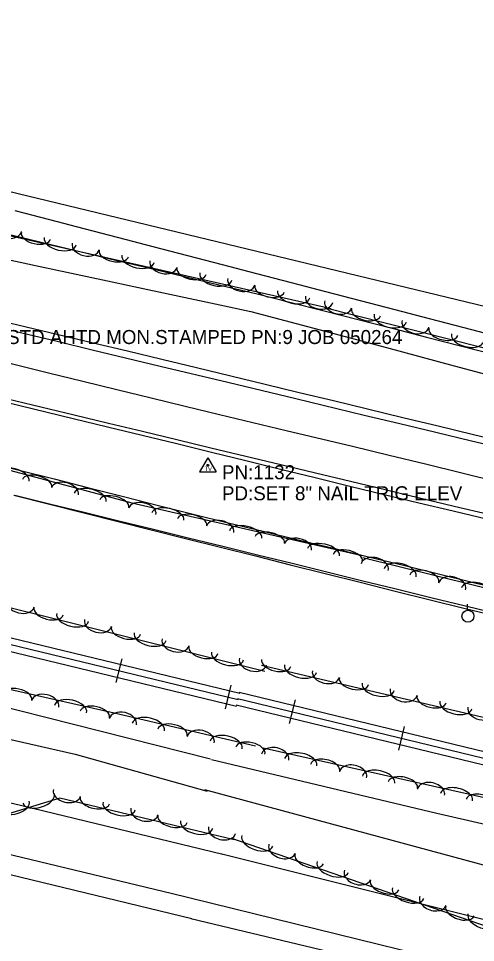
# Model space of a CAD drawing. Extents: x 1441650 to 1491889, y 345904 to 358319.
# Drawn here: x 1450168.1 to 1450330.9, y 353288.1 to 353617.3 of the extents above; entities that cross this region are included whole.
import ezdxf

# ---------------------------------------------------------------- set-up
doc = ezdxf.new("R2010")
doc.units = 0
for name, color, linetype in [('S_DITCHLINE', 7, 'Continuous'), ('S_EDGE_PAVEMENT', 7, 'Continuous'), ('S_GRAVEL_ROAD', 7, 'Continuous'), ('S_PAVEMENT_CROWN', 7, 'Continuous'), ('S_PRIMARY_CTL_ANNOT', 7, 'Continuous'), ('S_RAILROAD', 7, 'Continuous'), ('S_SECONDARY_CTL', 7, 'Continuous'), ('S_SECONDARY_CTL_ANNOT', 7, 'Continuous'), ('S_SHOULDER', 7, 'Continuous'), ('S_STREAM', 7, 'Continuous'), ('S_TREE', 7, 'Continuous'), ('S_UTILITY_POLE', 7, 'Continuous'), ('S_WATER_UTILITIES', 7, 'Continuous')]:
    doc.layers.add(name, color=color, linetype=linetype)

msp = doc.modelspace()

# ---------------------------------------------------------------- linework, layer by layer
at = {"layer": 'S_DITCHLINE'}
for points in [[(1449980.43, 353577.72), (1449993.48, 353574.69), (1450006.53, 353571.66), (1450019.58, 353568.63), (1450032.63, 353565.6), (1450045.69, 353562.57), (1450058.74, 353559.54), (1450081.21, 353553.36), (1450103.67, 353547.18), (1450126.14, 353541), (1450148.61, 353534.83), (1450161.4, 353532.09), (1450174.19, 353529.36), (1450186.98, 353526.63), (1450199.76, 353523.9), (1450212.55, 353521.17), (1450225.34, 353518.44), (1450238.13, 353515.7), (1450250.92, 353512.97), (1450275.04, 353506.53), (1450299.17, 353500.08), (1450323.3, 353493.64), (1450347.42, 353487.19)], [(1450163.47, 353540.68), (1450176.21, 353537.62), (1450188.95, 353534.57), (1450201.69, 353531.52), (1450214.44, 353528.46), (1450227.18, 353525.41), (1450239.92, 353522.36), (1450252.66, 353519.3), (1450264.8, 353516.22), (1450276.95, 353513.13), (1450289.09, 353510.04), (1450301.24, 353506.95), (1450313.38, 353503.86), (1450325.53, 353500.77), (1450337.67, 353497.68)], [(1450155.96, 353459.56), (1450168.36, 353456.42), (1450180.75, 353453.28), (1450193.15, 353450.14), (1450205.55, 353447), (1450217.95, 353443.86), (1450230.35, 353440.72), (1450242.82, 353437.69), (1450255.3, 353434.65), (1450267.77, 353431.62), (1450280.25, 353428.58), (1450292.73, 353425.55), (1450305.2, 353422.52), (1450317.68, 353419.48), (1450330.16, 353416.45), (1450342.49, 353413.47)], [(1450166.48, 353447.47), (1450178.7, 353444.4), (1450190.92, 353441.32), (1450203.14, 353438.24), (1450215.36, 353435.17), (1450227.58, 353432.09), (1450240.03, 353428.97), (1450252.48, 353425.84), (1450264.92, 353422.72), (1450277.37, 353419.59), (1450289.82, 353416.47), (1450302.27, 353413.34), (1450314.72, 353410.22), (1450327.17, 353407.09), (1450339.71, 353404.15)]]:
    msp.add_lwpolyline(points, dxfattribs=at)
at = {"layer": 'S_EDGE_PAVEMENT'}
for points in [[(1449986.42, 353549.48), (1449999.21, 353546.41), (1450012.5, 353543.2), (1450025.79, 353539.98), (1450039.08, 353536.76), (1450052.37, 353533.55), (1450075.85, 353527.89), (1450099.34, 353522.23), (1450121.75, 353516.84), (1450144.16, 353511.45), (1450156.72, 353508.41), (1450169.28, 353505.36), (1450181.83, 353502.32), (1450194.39, 353499.27), (1450218.51, 353493.5), (1450242.63, 353487.73), (1450266.91, 353481.9), (1450291.19, 353476.06), (1450303.95, 353473.01), (1450316.71, 353469.96), (1450329.47, 353466.9), (1450342.23, 353463.85)], [(1449980.59, 353526.14), (1449993.27, 353523.12), (1450006.54, 353519.9), (1450019.8, 353516.69), (1450033.07, 353513.48), (1450046.33, 353510.27), (1450069.52, 353504.66), (1450092.7, 353499.06), (1450116.52, 353493.33), (1450140.33, 353487.59), (1450164.13, 353481.85), (1450187.92, 353476.11), (1450200.1, 353473.19), (1450212.28, 353470.27), (1450224.46, 353467.35), (1450236.64, 353464.43), (1450249.07, 353461.43), (1450261.5, 353458.44), (1450273.94, 353455.44), (1450286.37, 353452.45), (1450298.66, 353449.51), (1450310.96, 353446.57), (1450323.25, 353443.63), (1450335.54, 353440.69)]]:
    msp.add_lwpolyline(points, dxfattribs=at)
at = {"layer": 'S_GRAVEL_ROAD'}
for points in [[(1449175.14, 353577.13), (1449348.02, 353534.55), (1449659.56, 353458.46), (1449919.72, 353396.77), (1450101.46, 353353.35), (1450240.84, 353319.61)], [(1450222.94, 353305.48), (1449964.2, 353367.74), (1449693.39, 353434.18), (1449387.45, 353507.63), (1449175, 353559.24)], [(1450240.59, 353319.75), (1450442.31, 353269.26), (1450609.24, 353228.48), (1450731.76, 353199.64), (1450876.75, 353162.42), (1450990.38, 353134.97), (1450995.57, 353133.86)], [(1450991.32, 353117.23), (1450972.29, 353121.41), (1450827.01, 353157.66), (1450719.85, 353183.96), (1450604.61, 353212.14), (1450498.35, 353237.72), (1450326.23, 353280.06), (1450221.98, 353305.71)]]:
    msp.add_lwpolyline(points, dxfattribs=at)
at = {"layer": 'S_PAVEMENT_CROWN'}
msp.add_lwpolyline([(1449983.78, 353538.08), (1449996.38, 353535.13), (1450009.85, 353531.86), (1450023.33, 353528.6), (1450036.81, 353525.34), (1450050.28, 353522.07), (1450073.44, 353516.59), (1450096.59, 353511.1), (1450119.28, 353505.6), (1450141.97, 353500.11), (1450154.23, 353497.12), (1450166.49, 353494.13), (1450178.75, 353491.15), (1450191.01, 353488.16), (1450203.18, 353485.19), (1450215.35, 353482.21), (1450227.52, 353479.23), (1450239.69, 353476.26), (1450263.41, 353470.6), (1450287.13, 353464.94), (1450300.09, 353461.78), (1450313.06, 353458.62), (1450326.02, 353455.47), (1450338.98, 353452.31)], dxfattribs=at)
at = {"layer": 'S_RAILROAD'}
for p, q in [((1450204.85, 353389.19), (1450202.81, 353380.76)), ((1450204.39, 353387.28), (1450204.38, 353387.24)), ((1450203.28, 353382.7), (1450203.3, 353382.8)), ((1450243.73, 353379.77), (1450241.69, 353371.34)), ((1450243.26, 353377.87), (1450243.26, 353377.83)), ((1450266.61, 353374.57), (1450264.57, 353366.14)), ((1450242.16, 353373.29), (1450242.18, 353373.39)), ((1450266.15, 353372.66), (1450266.14, 353372.62)), ((1450265.04, 353368.08), (1450265.06, 353368.18)), ((1450305.49, 353365.15), (1450303.45, 353356.72)), ((1450305.03, 353363.24), (1450305.02, 353363.2)), ((1450303.92, 353358.66), (1450303.94, 353358.76))]:
    msp.add_line(p, q, dxfattribs=at)
for points in [[(1449174.09, 353636.72), (1450246.92, 353376.98)], [(1449172.98, 353632.14), (1450245.81, 353372.4)], [(1449173.53, 353634.41), (1450246.36, 353374.68)], [(1450203.8, 353384.98), (1450203.83, 353384.97)], [(1450242.68, 353375.57), (1450242.71, 353375.56)], [(1450246.15, 353375.06), (1451006.49, 353190.88)], [(1450246.71, 353377.37), (1451007.01, 353193.2)], [(1450245.6, 353372.79), (1451005.98, 353188.6)], [(1450265.56, 353370.36), (1450265.59, 353370.35)], [(1450304.44, 353360.94), (1450304.47, 353360.93)]]:
    msp.add_lwpolyline(points, dxfattribs=at)
at = {"layer": 'S_SECONDARY_CTL'}
for p, q in [((1450235.58, 353460.79), (1450232.57, 353455.84)), ((1450235.58, 353460.79), (1450238.53, 353455.84)), ((1450232.57, 353455.84), (1450238.53, 353455.84))]:
    msp.add_line(p, q, dxfattribs=at)
for radius in [0.311, 0.183, 0.103]:
    msp.add_circle((1450235.58, 353458.18), radius, dxfattribs=at)
at = {"layer": 'S_SHOULDER'}
for points in [[(1449987.22, 353551.93), (1450000.08, 353548.85), (1450013.23, 353545.68), (1450026.37, 353542.52), (1450039.52, 353539.35), (1450052.66, 353536.19), (1450076.32, 353530.5), (1450099.98, 353524.82), (1450123.48, 353519.03), (1450146.98, 353513.23), (1450170.84, 353507.53), (1450194.7, 353501.84), (1450206.96, 353498.89), (1450219.21, 353495.94), (1450231.47, 353492.98), (1450243.73, 353490.03), (1450255.91, 353487.09), (1450268.09, 353484.14), (1450280.27, 353481.19), (1450292.46, 353478.24), (1450305.04, 353475.21), (1450317.63, 353472.18), (1450330.22, 353469.15), (1450342.81, 353466.12)], [(1449980.6, 353524.65), (1449993.39, 353521.61), (1450006.59, 353518.45), (1450019.78, 353515.28), (1450032.97, 353512.12), (1450046.16, 353508.95), (1450069.29, 353503.37), (1450092.41, 353497.78), (1450116.16, 353492.07), (1450139.91, 353486.36), (1450163.72, 353480.6), (1450187.53, 353474.85), (1450199.85, 353471.85), (1450212.17, 353468.86), (1450224.5, 353465.86), (1450236.82, 353462.87), (1450249.13, 353459.83), (1450261.44, 353456.8), (1450273.76, 353453.76), (1450286.07, 353450.73), (1450298.37, 353447.78), (1450310.66, 353444.83), (1450322.96, 353441.88), (1450335.25, 353438.94)]]:
    msp.add_lwpolyline(points, dxfattribs=at)
at = {"layer": 'S_STREAM'}
for points in [[(1449475.38, 353539.04), (1449508.6, 353530.8), (1449552.07, 353520.92), (1449597.97, 353510.39), (1449616.23, 353504.87), (1449641.29, 353498.34), (1449671.23, 353489.57), (1449687.55, 353485.82), (1449711.95, 353482.38), (1449739.97, 353469.27), (1449801.43, 353456.56), (1449868.98, 353439.54), (1449875.28, 353434.01), (1449888.94, 353423.87), (1449935.69, 353410.11), (1449993.36, 353397.56), (1450043.87, 353386.66), (1450120.26, 353369.18), (1450153.31, 353363.21), (1450188.28, 353355.24), (1450235.3, 353342.04)], [(1450236.55, 353353.42), (1450109.72, 353385.58), (1450084.73, 353391.24), (1450060.15, 353397.38), (1450035.66, 353400.59), (1450022.67, 353403.55), (1450004.8, 353409.88), (1449984.14, 353414.74), (1449960.7, 353420.07), (1449943.21, 353425.33), (1449923.84, 353429.03), (1449888.91, 353438), (1449869.23, 353439.34)], [(1450236.84, 353353.38), (1450317.14, 353334.28), (1450408.77, 353313.15), (1450468.08, 353298.81), (1450517.12, 353287.92), (1450567.78, 353274.47), (1450600.53, 353267.22), (1450637.26, 353258.49)], [(1450229.81, 353296.56), (1450100.35, 353327.98), (1450013.47, 353349.2)], [(1450682.4, 353231.61), (1450620.11, 353245.39), (1450581.39, 353253.91), (1450512.63, 353271.96), (1450426.02, 353291.46), (1450336.87, 353314.87), (1450234.46, 353342.51)], [(1450229.54, 353296.64), (1450321.9, 353274.65), (1450420.16, 353250.67), (1450516.3, 353226.42), (1450575.18, 353211.99)]]:
    msp.add_lwpolyline(points, dxfattribs=at)
at = {"layer": 'S_TREE'}
for points in [[(1450279.51, 353513.84), (1450173.22, 353538.03), (1450057.45, 353564.36), (1449988.22, 353576.09), (1449936.01, 353593.56), (1449881.16, 353604.18), (1449826.6, 353616.6), (1449793.49, 353625.78), (1449779.88, 353638.39), (1449776.44, 353666.29), (1449781.28, 353700.37), (1449774.26, 353702.08), (1449769.13, 353697.86), (1449764.13, 353669.25), (1449758.73, 353663.37), (1449745.64, 353666.27), (1449739.5, 353677.07), (1449735.26, 353706.14), (1449729.82, 353757.95), (1449726.38, 353801.61), (1449728.71, 353872.3)], [(1449213.13, 353684.9), (1449411.1, 353639.85), (1449617.01, 353589.74), (1449776.7, 353552.52), (1449875.91, 353528.95), (1449975.69, 353504.38), (1450069.22, 353479.4), (1450132.33, 353465.04), (1450208.47, 353444.79), (1450290.51, 353426)], [(1450255.84, 353384.72), (1450088.93, 353426.41), (1449953.23, 353459.15), (1449860.73, 353480.2), (1449779.88, 353502.2), (1449716.43, 353516.64), (1449650.08, 353534.03), (1449589.19, 353547.88), (1449507.99, 353568.19), (1449451.14, 353581.22), (1449383.19, 353596.68), (1449301.22, 353615.58), (1449196.09, 353641.05)], [(1450629.34, 353447.78), (1450610.54, 353464.78), (1450605.65, 353449.05), (1450601.87, 353439.3), (1450490.47, 353463.75), (1450438.58, 353477.89), (1450432.98, 353490.2), (1450439.77, 353520.87), (1450445.66, 353547.5), (1450441.72, 353561.84), (1450428.22, 353571.04), (1450412.72, 353592.29), (1450408.73, 353618.51), (1450399.38, 353634.88), (1450386.07, 353632.98), (1450384.12, 353618.31), (1450389.28, 353599.89), (1450405.58, 353562.02), (1450418.24, 353533.61), (1450417.21, 353514.98), (1450396.98, 353488.93), (1450377.22, 353488.98), (1450277.14, 353514.24)], [(1449262.76, 353597.94), (1449369.22, 353573.72), (1449403.76, 353557.97), (1449423.44, 353554.15), (1449447.26, 353552.05), (1449588.73, 353517.48), (1449714.12, 353488.3), (1449817.02, 353464.89), (1449895.66, 353444.21), (1449945.84, 353432.8), (1450020.41, 353413.41), (1450068.61, 353400.32), (1450118.9, 353388.88), (1450166.46, 353378.06), (1450202.21, 353369.92), (1450252.57, 353358.25)], [(1450166.82, 353548.91), (1450179.11, 353545.71), (1450191.41, 353542.5), (1450203.71, 353539.3), (1450216.01, 353536.09), (1450228.31, 353532.89), (1450240.61, 353529.68), (1450252.9, 353526.47), (1450265.2, 353523.27), (1450277.5, 353520.06), (1450289.8, 353516.86), (1450302.1, 353513.65), (1450314.39, 353510.45), (1450326.69, 353507.24), (1450338.99, 353504.03)], [(1450166.82, 353548.91), (1450179.11, 353545.71), (1450191.41, 353542.5), (1450203.71, 353539.3), (1450216.01, 353536.09), (1450228.31, 353532.89), (1450240.61, 353529.68), (1450252.9, 353526.47), (1450265.2, 353523.27), (1450277.5, 353520.06), (1450289.8, 353516.86), (1450302.1, 353513.65), (1450314.39, 353510.45), (1450326.69, 353507.24), (1450338.99, 353504.03)], [(1450244.9, 353324.72), (1450182.8, 353339.62), (1450163.05, 353333.47), (1450140.28, 353338.32), (1450119.62, 353346.15), (1450108.02, 353353.88), (1450039.7, 353370.16), (1450020.43, 353367.63), (1449995.31, 353371.82), (1449915.09, 353390.07), (1449849.64, 353405.36), (1449788.05, 353421.27), (1449707.18, 353440.43), (1449684.89, 353447.24), (1449672.82, 353459.84), (1449639.43, 353467.94), (1449631.14, 353462.69), (1449619.35, 353463.94), (1449604.94, 353467.22), (1449542.28, 353482.49), (1449428.11, 353508.46)], [(1450166.83, 353447.51), (1450179.17, 353444.48), (1450191.52, 353441.44), (1450203.86, 353438.41), (1450216.21, 353435.37), (1450228.55, 353432.33), (1450240.89, 353429.3), (1450253.24, 353426.26), (1450265.58, 353423.23), (1450277.93, 353420.19), (1450290.27, 353417.15), (1450302.62, 353414.12), (1450314.96, 353411.08), (1450327.31, 353408.05), (1450339.62, 353405.13)], [(1450166.83, 353447.51), (1450179.17, 353444.48), (1450191.52, 353441.44), (1450203.86, 353438.41), (1450216.21, 353435.37), (1450228.55, 353432.33), (1450240.89, 353429.3), (1450253.24, 353426.26), (1450265.58, 353423.23), (1450277.93, 353420.19), (1450290.27, 353417.15), (1450302.62, 353414.12), (1450314.96, 353411.08), (1450327.31, 353408.05), (1450339.62, 353405.13)], [(1450290.75, 353425.34), (1450449.39, 353386.04), (1450685.07, 353329.19), (1450751.64, 353310.41), (1450764.75, 353303.17), (1450757.19, 353293.46), (1450735.22, 353296.99), (1450723.03, 353285.91), (1450706.98, 353280.06), (1450635.9, 353295.85), (1450562.04, 353312.23), (1450402.05, 353352.27), (1450254.65, 353386.78)], [(1450255.23, 353357.55), (1450382.79, 353328.91), (1450541.79, 353289.69), (1450647.35, 353264.48)], [(1450635.38, 353227.87), (1450621.72, 353220.56), (1450607.21, 353229.67), (1450593.95, 353238.68), (1450560.7, 353246.04), (1450526.91, 353253.25), (1450458.37, 353271.44), (1450403.58, 353282.39), (1450364.55, 353287.15), (1450335.53, 353293.59), (1450244.11, 353325.22)]]:
    msp.add_lwpolyline(points, dxfattribs=at)
for centre, major_axis, ratio, start_param, end_param in [((1450164.33, 353542.49), (4.83, -1.1), 0.68531, 3.141593, 6.283186), ((1450174.32, 353539.95), (5.21, -1.19), 0.540699, 3.141593, 6.283185), ((1450182.97, 353537.98), (5.72, -1.3), 0.55008, 3.141593, 6.283185), ((1450192.05, 353536.18), (4.83, -1.1), 0.68531, 3.141593, 6.283185), ((1450202.04, 353533.64), (5.21, -1.19), 0.540699, 3.141593, 6.283185), ((1450210.68, 353531.68), (5.72, -1.3), 0.55008, 3.141593, 6.283185), ((1450219.77, 353529.88), (4.83, -1.1), 0.68531, 3.141593, 6.283185), ((1450229.76, 353527.34), (5.21, -1.19), 0.540699, 3.141593, 6.283185), ((1450238.4, 353525.37), (5.72, -1.3), 0.55008, 3.141593, 6.283185), ((1450247.49, 353523.57), (4.83, -1.1), 0.68531, 3.141593, 6.283185), ((1450257.48, 353521.03), (5.21, -1.19), 0.540699, 3.141593, 6.283185), ((1450266.12, 353519.06), (5.72, -1.3), 0.55008, 3.141593, 6.283185), ((1450275.21, 353517.27), (4.83, -1.1), 0.68531, 3.141593, 6.283185), ((1450281.98, 353515.48), (4.8, -1.21), 0.685813, 3.141377, 6.28297), ((1450291.9, 353512.71), (5.18, -1.31), 0.541095, 3.141465, 6.283058), ((1450300.49, 353510.54), (5.69, -1.43), 0.550483, 3.141461, 6.283054), ((1450309.52, 353508.53), (4.8, -1.21), 0.685813, 3.141377, 6.28297), ((1450319.44, 353505.75), (5.18, -1.31), 0.541095, 3.141465, 6.283058), ((1450328.03, 353503.59), (5.69, -1.43), 0.550483, 3.141461, 6.283054), ((1450166.18, 353454.05), (-5.67, 1.51), 0.497516, 3.141593, 6.283185), ((1450174.75, 353451.77), (-5.17, 1.37), 0.489032, 3.141593, 6.283185), ((1450184.64, 353448.89), (-4.79, 1.27), 0.619825, 3.141593, 6.283185), ((1450193.65, 353446.74), (-5.67, 1.51), 0.497516, 3.141593, 6.283185), ((1450202.22, 353444.46), (-5.17, 1.37), 0.489032, 3.141593, 6.283185), ((1450212.23, 353441.72), (-4.83, 1.11), 0.619828, 3.141593, 6.283185), ((1450221.3, 353439.88), (-5.72, 1.31), 0.497519, 3.141593, 6.283185), ((1450229.95, 353437.9), (-5.21, 1.19), 0.489035, 3.141593, 6.283185), ((1450239.94, 353435.37), (-4.83, 1.11), 0.619828, 3.141593, 6.283185), ((1450249.01, 353433.53), (-5.72, 1.31), 0.497519, 3.141593, 6.283185), ((1450257.66, 353431.55), (-5.21, 1.19), 0.489035, 3.141593, 6.283185), ((1450267.65, 353429.02), (-4.83, 1.11), 0.619828, 3.141593, 6.283185), ((1450276.72, 353427.18), (-5.72, 1.31), 0.497519, 3.141593, 6.283185), ((1450285.37, 353425.21), (-5.21, 1.19), 0.489035, 3.141593, 6.283185), ((1450294.99, 353421.84), (-4.81, 1.19), 0.684297, 3.141543, 6.283136), ((1450304.04, 353419.86), (-5.7, 1.41), 0.549266, 3.141562, 6.283155), ((1450312.64, 353417.73), (-5.19, 1.29), 0.539899, 3.141563, 6.283156), ((1450322.58, 353415), (-4.81, 1.19), 0.684297, 3.141543, 6.283136), ((1450331.63, 353413.03), (-5.7, 1.41), 0.549266, 3.141562, 6.283155), ((1450168.87, 353408.89), (4.81, -1.2), 0.683369, 3.141593, 6.283185), ((1450178.8, 353406.14), (5.19, -1.3), 0.539168, 3.141593, 6.283185), ((1450187.4, 353403.99), (5.69, -1.42), 0.548521, 3.141593, 6.283185), ((1450196.45, 353402), (4.81, -1.2), 0.683369, 3.141593, 6.283185), ((1450206.38, 353399.25), (5.19, -1.3), 0.539168, 3.141593, 6.283185), ((1450214.98, 353397.1), (5.69, -1.42), 0.548521, 3.141593, 6.283185), ((1450224.03, 353395.11), (4.81, -1.2), 0.683369, 3.141593, 6.283185), ((1450233.96, 353392.36), (5.19, -1.3), 0.539168, 3.141593, 6.283185), ((1450242.56, 353390.21), (5.69, -1.42), 0.548521, 3.141593, 6.283185), ((1450251.61, 353388.22), (4.81, -1.2), 0.683369, 3.141593, 6.283185), ((1450259.93, 353387.72), (5.21, -1.22), 0.5399, 3.141593, 6.283185), ((1450268.56, 353385.7), (5.71, -1.34), 0.549266, 3.141593, 6.283185), ((1450277.64, 353383.84), (4.82, -1.13), 0.684297, 3.141593, 6.283185), ((1450287.61, 353381.24), (5.21, -1.22), 0.5399, 3.141593, 6.283185), ((1450167.59, 353375.63), (-5.21, 1.19), 0.540697, 3.141593, 6.283185), ((1450296.24, 353379.22), (5.71, -1.34), 0.549266, 3.141593, 6.283185), ((1450305.32, 353377.36), (4.82, -1.13), 0.684297, 3.141593, 6.283185), ((1450177.58, 353373.09), (-4.83, 1.1), 0.685307, 3.141593, 6.283185), ((1450186.66, 353371.29), (-5.72, 1.3), 0.550077, 3.141593, 6.283185), ((1450315.29, 353374.76), (5.21, -1.22), 0.5399, 3.141593, 6.283185), ((1450195.31, 353369.32), (-5.21, 1.19), 0.540697, 3.141593, 6.283185), ((1450323.92, 353372.74), (5.71, -1.34), 0.549266, 3.141593, 6.283185), ((1450332.99, 353370.88), (4.82, -1.13), 0.684297, 3.141593, 6.283185), ((1450205.28, 353366.77), (-4.83, 1.12), 0.685307, 3.141593, 6.283185), ((1450214.36, 353364.93), (-5.72, 1.33), 0.550077, 3.141593, 6.283185), ((1450223, 353362.93), (-5.21, 1.21), 0.540697, 3.141593, 6.283185), ((1450232.98, 353360.34), (-4.83, 1.12), 0.685307, 3.141593, 6.283185), ((1450242.05, 353358.51), (-5.72, 1.33), 0.550077, 3.141593, 6.283185), ((1450250.69, 353356.5), (-5.21, 1.21), 0.540697, 3.141593, 6.283185), ((1450259.55, 353354.15), (-4.84, 1.08), 0.682164, 3.141433, 6.283026), ((1450268.64, 353352.37), (-5.73, 1.29), 0.547554, 3.141495, 6.283088), ((1450277.29, 353350.43), (-5.22, 1.17), 0.538216, 3.141498, 6.283091), ((1450287.28, 353347.92), (-4.84, 1.08), 0.682164, 3.141433, 6.283026), ((1450296.38, 353346.15), (-5.73, 1.29), 0.547554, 3.141495, 6.283088), ((1450305.03, 353344.2), (-5.22, 1.17), 0.538216, 3.141498, 6.283091), ((1450315.02, 353341.69), (-4.84, 1.08), 0.682164, 3.141433, 6.283026), ((1450185.35, 353341.45), (4.82, -1.16), 0.683155, 3.142522, 6.284115), ((1450324.11, 353339.92), (-5.73, 1.29), 0.547554, 3.141495, 6.283088), ((1450166.82, 353336.86), (5.1, 1.59), 0.539454, 3.141593, 6.283185), ((1450175.29, 353339.5), (5.6, 1.74), 0.548813, 3.141593, 6.283185), ((1450195.3, 353338.79), (5.2, -1.25), 0.538999, 3.142144, 6.283737), ((1450332.76, 353337.98), (-5.22, 1.17), 0.538216, 3.141498, 6.283091), ((1450203.93, 353336.72), (5.71, -1.37), 0.548349, 3.142162, 6.283754), ((1450212.99, 353334.82), (4.82, -1.16), 0.683155, 3.142522, 6.284115), ((1450222.95, 353332.16), (5.2, -1.25), 0.538999, 3.142144, 6.283737), ((1450231.57, 353330.09), (5.71, -1.37), 0.548349, 3.142162, 6.283754), ((1450240.63, 353328.18), (4.82, -1.16), 0.683155, 3.142522, 6.284115), ((1450253.16, 353324.33), (5.54, -1.92), 0.547617, 3.142471, 6.284063), ((1450262, 353321.54), (4.68, -1.62), 0.682242, 3.143025, 6.284618), ((1450271.65, 353317.93), (5.05, -1.75), 0.538279, 3.142443, 6.284036), ((1450280.03, 353315.03), (5.54, -1.92), 0.547617, 3.142471, 6.284063), ((1450288.86, 353312.25), (4.68, -1.62), 0.682242, 3.143025, 6.284618), ((1450298.51, 353308.63), (5.05, -1.75), 0.538279, 3.142443, 6.284036), ((1450306.89, 353305.73), (5.54, -1.92), 0.547617, 3.142471, 6.284063), ((1450315.72, 353302.95), (4.68, -1.62), 0.682242, 3.143025, 6.284618), ((1450325.37, 353299.34), (5.05, -1.75), 0.538279, 3.142443, 6.284036), ((1450333.75, 353296.44), (5.54, -1.92), 0.547617, 3.142471, 6.284063)]:
    msp.add_ellipse(centre, major_axis=major_axis, ratio=ratio, start_param=start_param, end_param=end_param, dxfattribs=at)
at = {"layer": 'S_UTILITY_POLE'}
msp.add_line((1450328.09, 353406.54), (1450328.09, 353408.65), dxfattribs=at)
msp.add_circle((1450328.21, 353404.4), 2.13, dxfattribs=at)
at = {"layer": 'S_WATER_UTILITIES'}
msp.add_line((1448988.85, 353840.47), (1450406.03, 353497.36), dxfattribs=at)

# ---------------------------------------------------------------- texts
at = {"layer": 'S_PRIMARY_CTL_ANNOT'}
msp.add_text('PD:STD AHTD MON.STAMPED PN:9 JOB 050264', height=5, dxfattribs=at).set_placement((1450152.89, 353501.35))
at = {"layer": 'S_SECONDARY_CTL'}
msp.add_text('TV', height=1.5, rotation=360, dxfattribs=at).set_placement((1450234.37, 353456.17))
at = {"layer": 'S_SECONDARY_CTL_ANNOT'}
for s, p in [('PN:1132', (1450240.58, 353453.18)), ('PD:SET 8" NAIL TRIG ELEV', (1450240.58, 353445.68))]:
    msp.add_text(s, height=5, dxfattribs=at).set_placement(p)

doc.saveas('drawing.dxf')
